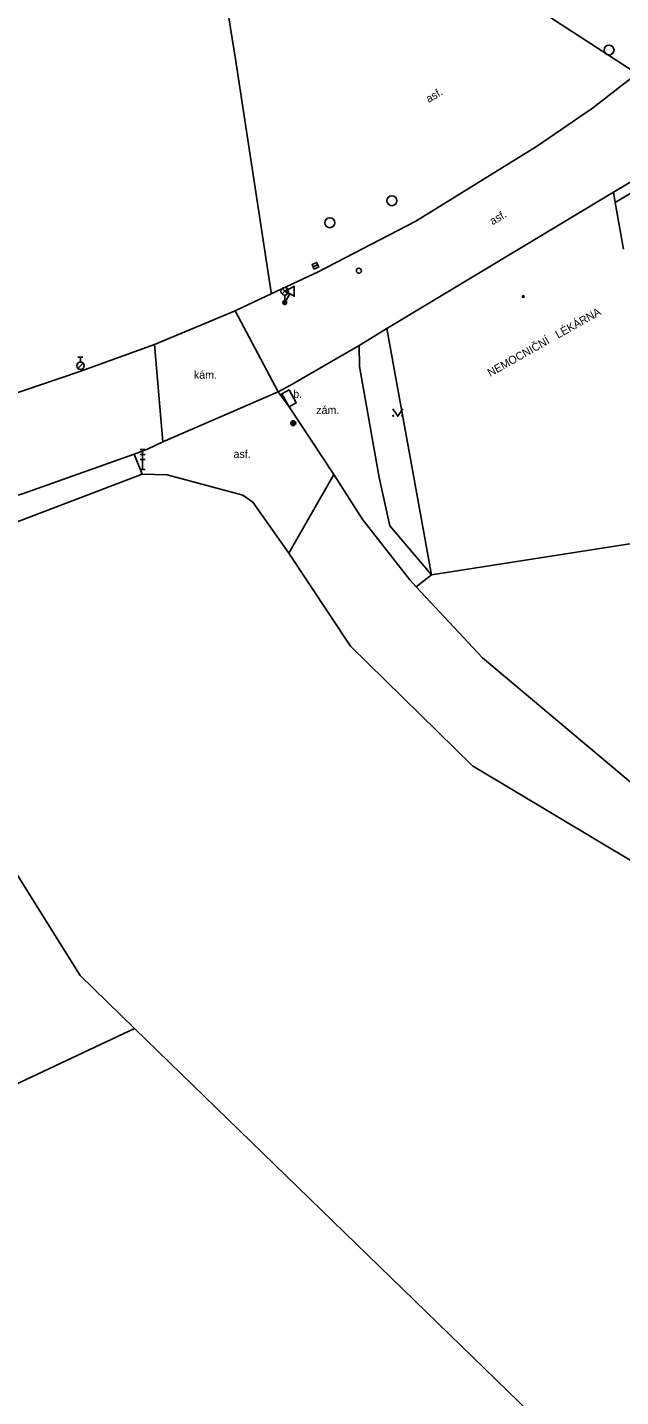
# Model space of a CAD drawing. Extents: x -599770 to -598493, y -1162076 to -1159209.
# Drawn here: x -599094 to -599064.4, y -1161225.6 to -1161157.2 of the extents above; entities that cross this region are included whole.
import ezdxf

# ---------------------------------------------------------------- set-up
doc = ezdxf.new("R2010")
doc.units = 0
doc.layers.add('Podklad', color=7, linetype='Continuous')

msp = doc.modelspace()

# ---------------------------------------------------------------- linework, layer by layer
at = {"layer": 'Podklad'}
for p, q in [((-599079.723, -1161169.134), (-599079.497, -1161169.026)), ((-599081.273, -1161170.49), (-599081.008, -1161170.225)), ((-599081.273, -1161170.225), (-599081.008, -1161170.49)), ((-599081.248, -1161170.858), (-599081.032, -1161170.983)), ((-599080.886, -1161170.479), (-599081.14, -1161170.92)), ((-599081.14, -1161170.545), (-599081.14, -1161170.92)), ((-599091.469, -1161174.216), (-599091.204, -1161173.951)), ((-599091.465, -1161173.642), (-599091.215, -1161173.642)), ((-599091.34, -1161173.892), (-599091.34, -1161173.642)), ((-599088.365, -1161178.27), (-599088.115, -1161178.27)), ((-599088.24, -1161179.27), (-599088.24, -1161178.27)), ((-599088.365, -1161178.52), (-599088.115, -1161178.52)), ((-599088.365, -1161178.77), (-599088.115, -1161178.77)), ((-599088.365, -1161179.27), (-599088.115, -1161179.27))]:
    msp.add_line(p, q, dxfattribs=at)
for points in [[(-599081.812, -1161170.483), (-599081.822, -1161170.419), (-599083.605, -1161158.763), (-599084.58, -1161152.64)], [(-599073.39, -1161153.08), (-599063.75, -1161159.36)], [(-599063.7, -1161159.59), (-599065.773, -1161161.204), (-599068.574, -1161163.129), (-599074.6, -1161166.85), (-599079.48, -1161169.39), (-599081.812, -1161170.483), (-599083.521, -1161171.284), (-599083.62, -1161171.33)], [(-599057.65, -1161161.19), (-599057.82, -1161161.29), (-599058.92, -1161161.94), (-599060.12, -1161162.66), (-599064.73, -1161165.4)], [(-599056.83, -1161161.26), (-599064.64, -1161165.92)], [(-599076.05, -1161172.21), (-599064.73, -1161165.4)], [(-599064.64, -1161165.92), (-599064.73, -1161165.4)], [(-599064.22, -1161168.26), (-599064.64, -1161165.92)], [(-599083.62, -1161171.33), (-599087.64, -1161173.01)], [(-599081.47, -1161175.38), (-599083.62, -1161171.33)], [(-599076.05, -1161172.21), (-599077.43, -1161173.06)], [(-599073.82, -1161184.53), (-599076.05, -1161172.21)], [(-599087.64, -1161173.01), (-599091.38, -1161174.36), (-599099.73, -1161177.19), (-599100.91, -1161177.54), (-599110.72, -1161180.47)], [(-599087.22, -1161177.88), (-599087.64, -1161173.01)], [(-599080.62, -1161174.92), (-599077.43, -1161173.06)], [(-599077.43, -1161173.06), (-599077.41, -1161174.11), (-599076.42, -1161179.66)], [(-599080.82, -1161175.04), (-599080.62, -1161174.92)], [(-599087.22, -1161177.88), (-599081.47, -1161175.38)], [(-599081.47, -1161175.38), (-599080.82, -1161175.04)], [(-599081.47, -1161175.38), (-599080.92, -1161176.13)], [(-599080.92, -1161175.29), (-599080.57, -1161175.94), (-599080.92, -1161176.13), (-599081.29, -1161175.48), (-599080.92, -1161175.29)], [(-599080.92, -1161176.13), (-599078.69, -1161179.51), (-599077.24, -1161181.78), (-599074.9, -1161184.78), (-599074.58, -1161185.12), (-599071.27, -1161188.67)], [(-599075.75, -1161176.225), (-599075.5, -1161176.6), (-599075.25, -1161176.225)], [(-599088.66, -1161178.49), (-599088, -1161178.25), (-599087.22, -1161177.88)], [(-599102.33, -1161182.72), (-599094.29, -1161180.49), (-599088.66, -1161178.49)], [(-599088.66, -1161178.49), (-599088.26, -1161179.5)], [(-599101.63, -1161184.6), (-599088.26, -1161179.5)], [(-599088.26, -1161179.5), (-599087.01, -1161179.53)], [(-599083.23, -1161180.55), (-599087.01, -1161179.53)], [(-599078.69, -1161179.51), (-599080.93, -1161183.45)], [(-599076.42, -1161179.66), (-599075.9, -1161182.08), (-599073.82, -1161184.53)], [(-599083.23, -1161180.55), (-599082.73, -1161180.89), (-599080.93, -1161183.45)], [(-599062, -1161182.68), (-599073.82, -1161184.53)], [(-599077.85, -1161188.09), (-599080.93, -1161183.45)], [(-599073.82, -1161184.53), (-599074.58, -1161185.12)], [(-599071.77, -1161194.07), (-599077.85, -1161188.09)], [(-599071.27, -1161188.67), (-599063.77, -1161194.97)], [(-599061.53, -1161200.21), (-599071.77, -1161194.07)], [(-599096.92, -1161195.62), (-599094.05, -1161200.24), (-599091.36, -1161204.56)], [(-599091.36, -1161204.56), (-599088.64, -1161207.21), (-599053.1, -1161241.76)], [(-599071.74, -1161305.34), (-599077.88, -1161306.38), (-599079.83, -1161304.74), (-599082.59, -1161296.27), (-599084.54, -1161296.9), (-599093.86, -1161269.34), (-599102.17, -1161244.41), (-599110.62, -1161217.55), (-599088.64, -1161207.21)]]:
    msp.add_lwpolyline(points, dxfattribs=at)
for points in [[(-599079.668, -1161169.247), (-599079.443, -1161169.138), (-599079.552, -1161168.913), (-599079.777, -1161169.022)], [(-599081.102, -1161170.354), (-599080.669, -1161170.604), (-599080.669, -1161170.104)]]:
    msp.add_lwpolyline(points, close=True, dxfattribs=at)
for centre, radius in [((-599064.95, -1161158.3), 0.25), ((-599075.79, -1161165.83), 0.25), ((-599078.89, -1161166.93), 0.25), ((-599077.44, -1161169.33), 0.125), ((-599081.14, -1161170.358), 0.188), ((-599081.14, -1161170.92), 0.1), ((-599081.14, -1161170.92), 0.0723), ((-599081.14, -1161170.92), 0.0438), ((-599069.23, -1161170.62), 0.045), ((-599069.23, -1161170.62), 0.0199), ((-599091.34, -1161174.08), 0.188), ((-599080.72, -1161176.95), 0.125), ((-599080.72, -1161176.95), 0.1), ((-599080.72, -1161176.95), 0.075), ((-599080.72, -1161176.95), 0.05), ((-599080.72, -1161176.95), 0.025), ((-599075.725, -1161176.575), 0.025), ((-599075.275, -1161176.575), 0.025)]:
    msp.add_circle(centre, radius, dxfattribs=at)

# ---------------------------------------------------------------- texts
for s, rotation, p in [('asf.', 30.83, (-599073.95, -1161160.95)), ('asf.', 30.98, (-599070.76, -1161167.06)), ('NEMOCNIČNÍ   LÉKÁRNA', 29.40805, (-599070.88, -1161174.64))]:
    msp.add_text(s, height=0.4, rotation=rotation, dxfattribs=at).set_placement(p)
for s, p in [('kám.', (-599085.68, -1161174.73)), ('b.', (-599080.72, -1161175.69)), ('zám.', (-599079.57, -1161176.49)), ('asf.', (-599083.7, -1161178.69))]:
    msp.add_text(s, height=0.4, dxfattribs=at).set_placement(p)

doc.saveas('drawing.dxf')
